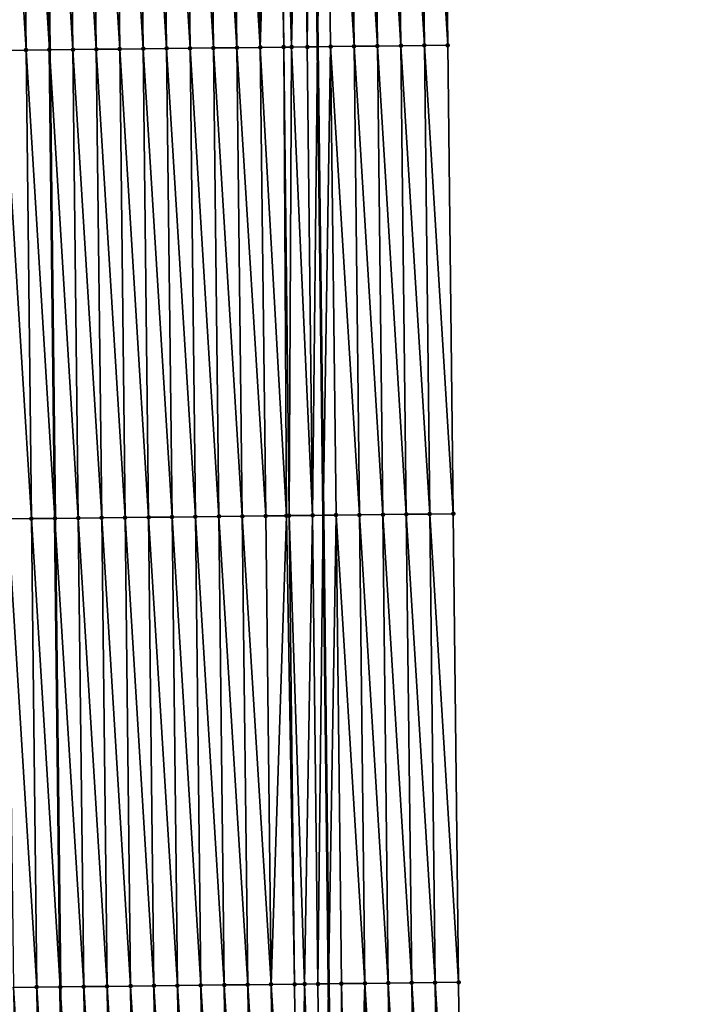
# Model space of a CAD drawing. Header units: feet. Extents: x 2007189 to 2022806, y 818621 to 837694.
# Tile 301 of 656: x 2011386 to 2011415, y 828267 to 828309. Entities that reach past the tile are written whole.
import ezdxf

# ---------------------------------------------------------------- set-up
doc = ezdxf.new("R2010")
doc.units = ezdxf.units.FT
doc.header["$MEASUREMENT"] = 0
for name, color, linetype, lineweight in [('EP_Travel Lane', 172, 'Continuous', 53), ('Road Shots', 141, 'Continuous', 100), ('Road X-Section', 40, 'Continuous', 13), ('STRIPING', 60, 'Continuous', 53)]:
    doc.layers.add(name, color=color, linetype=linetype, lineweight=lineweight)
doc.layers.add('I-77-MM17-21_SB-Surface-Border', color=7, linetype='Continuous')
doc.layers.add('I-77-MM17-21_SB-Surface-TIN', color=7, linetype='Continuous')

msp = doc.modelspace()

# ---------------------------------------------------------------- linework, layer by layer
at = {"layer": 'EP_Travel Lane'}
msp.add_polyline3d([(2011397.939057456, 828367.4224631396, 312.9877514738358), (2011398.175394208, 828347.4240335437, 312.9041139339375), (2011398.411730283, 828327.4256611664, 312.8067735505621), (2011398.64806757, 828307.4271862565, 312.7340147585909), (2011398.884402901, 828287.4288768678, 312.6215732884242), (2011399.120739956, 828267.4304215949, 312.5441065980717), (2011399.357075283, 828247.4321125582, 312.43159576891), (2011399.593409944, 828227.433859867, 312.3055614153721), (2011400.053553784, 828207.5798841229, 312.2280659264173), (2011400.492000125, 828187.5848934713, 312.1354620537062), (2011400.948185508, 828167.6201417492, 312.0286811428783), (2011401.429840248, 828147.6261371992, 311.9341730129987), (2011401.911495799, 828127.6320989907, 311.8506816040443), (2011402.393150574, 828107.6380929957, 311.756650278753), (2011402.87480602, 828087.6440591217, 311.6717712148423), (2011403.412898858, 828067.9120743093, 311.6149841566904), (2011404.246548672, 828047.9296452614, 311.5227583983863), (2011405.080201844, 828027.9471356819, 311.4490256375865), (2011405.913852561, 828007.9646849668, 311.3617676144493), (2011406.789648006, 827988.1625273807, 311.2636505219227), (2011407.916409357, 827968.1946914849, 311.1373132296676), (2011409.04316171, 827948.2270150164, 310.9846433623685), (2011410.169918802, 827928.2592545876, 310.8458249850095)], dxfattribs=at)
at = {"layer": 'I-77-MM17-21_SB-Surface-Border', "color": 3, "linetype": 'Continuous', "lineweight": -3}
msp.add_polyline3d([(2011402.513229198, 828367.4756775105, 312.8696366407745), (2011402.743730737, 828347.4771696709, 312.788627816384), (2011403.974164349, 828327.490318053, 312.6762204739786), (2011404.204665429, 828307.4918499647, 312.5857016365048), (2011404.435165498, 828287.4934697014, 312.4741273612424), (2011404.665666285, 828267.4950271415, 312.3774882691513), (2011404.896166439, 828247.496639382, 312.2677323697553), (2011405.126665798, 828227.4983207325, 312.1413866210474), (2011405.450411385, 828207.6988353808, 312.0565631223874), (2011405.888857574, 828187.7038517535, 311.9619833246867), (2011405.345452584, 828167.7266515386, 311.8931064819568), (2011405.827869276, 828147.7328170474, 311.7486215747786), (2011406.310288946, 828127.738859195, 311.6447087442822), (2011407.792415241, 828107.7691226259, 311.5079201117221), (2011408.27483663, 828087.7750935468, 311.4275517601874), (2011408.811698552, 828068.1466398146, 311.3605595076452), (2011409.675719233, 828048.1654971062, 311.2745020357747), (2011410.539740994, 828028.1843294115, 311.1942142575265), (2011411.403761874, 828008.2031820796, 311.109216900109), (2011412.300738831, 827988.4750477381, 311.0108467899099), (2011413.427498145, 827968.5072488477, 310.8784043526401), (2011414.554255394, 827948.5394865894, 310.739899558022), (2011414.682612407, 827928.5151821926, 310.6348877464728)], dxfattribs=at)
at = {"layer": 'I-77-MM17-21_SB-Surface-TIN', "color": 128, "linetype": 'Continuous', "lineweight": -3}
for points in [[(2011386.205872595, 828307.2833853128, 312.8282210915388), (2011385.975368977, 828327.282073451, 312.8659845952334), (2011384.975435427, 828327.2705454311, 312.8666676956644)], [(2011385.205939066, 828307.2718553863, 312.8293612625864), (2011386.205872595, 828307.2833853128, 312.8282210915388), (2011384.975435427, 828327.2705454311, 312.8666676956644)], [(2011385.975368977, 828327.282073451, 312.8659845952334), (2011387.205796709, 828307.294944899, 312.8199450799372), (2011386.97529358, 828327.2936136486, 312.8623575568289)], [(2011386.205872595, 828307.2833853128, 312.8282210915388), (2011387.205796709, 828307.294944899, 312.8199450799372), (2011385.975368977, 828327.282073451, 312.8659845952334)], [(2011388.205738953, 828307.306505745, 312.8114172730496), (2011387.975235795, 828327.3051539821, 312.8587467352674), (2011386.97529358, 828327.2936136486, 312.8623575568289)], [(2011388.205738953, 828307.306505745, 312.8114172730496), (2011386.97529358, 828327.2936136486, 312.8623575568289), (2011387.205796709, 828307.294944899, 312.8199450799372)], [(2011389.205672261, 828307.3180547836, 312.8056950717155), (2011388.975169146, 828327.316699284, 312.8539203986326), (2011387.975235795, 828327.3051539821, 312.8587467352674)], [(2011388.205738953, 828307.306505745, 312.8114172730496), (2011389.205672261, 828307.3180547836, 312.8056950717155), (2011387.975235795, 828327.3051539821, 312.8587467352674)], [(2011390.205605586, 828307.3296023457, 312.800326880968), (2011389.975102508, 828327.3282436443, 312.8493197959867), (2011388.975169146, 828327.316699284, 312.8539203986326)], [(2011389.205672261, 828307.3180547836, 312.8056950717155), (2011390.205605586, 828307.3296023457, 312.800326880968), (2011388.975169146, 828327.316699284, 312.8539203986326)], [(2011391.205538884, 828307.3411522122, 312.7944061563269), (2011390.975035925, 828327.3397832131, 312.8458679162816), (2011389.975102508, 828327.3282436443, 312.8493197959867)], [(2011390.205605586, 828307.3296023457, 312.800326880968), (2011391.205538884, 828307.3411522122, 312.7944061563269), (2011389.975102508, 828327.3282436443, 312.8493197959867)], [(2011392.205472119, 828307.3527075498, 312.7871738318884), (2011391.974969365, 828327.3513207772, 312.8428966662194), (2011390.975035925, 828327.3397832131, 312.8458679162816)], [(2011391.205538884, 828307.3411522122, 312.7944061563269), (2011392.205472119, 828307.3527075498, 312.7871738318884), (2011390.975035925, 828327.3397832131, 312.8458679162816)], [(2011393.20540538, 828307.3642606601, 312.7804755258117), (2011392.974902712, 828327.3628664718, 312.8379761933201), (2011391.974969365, 828327.3513207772, 312.8428966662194)], [(2011392.205472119, 828307.3527075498, 312.7871738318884), (2011393.20540538, 828307.3642606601, 312.7804755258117), (2011391.974969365, 828327.3513207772, 312.8428966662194)], [(2011394.205338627, 828307.3758150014, 312.7734820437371), (2011393.974836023, 828327.374415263, 312.8323133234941), (2011392.974902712, 828327.3628664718, 312.8379761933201)], [(2011393.20540538, 828307.3642606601, 312.7804755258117), (2011394.205338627, 828307.3758150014, 312.7734820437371), (2011392.974902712, 828327.3628664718, 312.8379761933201)], [(2011395.205271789, 828307.387376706, 312.7647232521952), (2011394.974769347, 828327.3859628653, 312.8269354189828), (2011393.974836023, 828327.374415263, 312.8323133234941)], [(2011394.205338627, 828307.3758150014, 312.7734820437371), (2011395.205271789, 828307.387376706, 312.7647232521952), (2011393.974836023, 828327.374415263, 312.8323133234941)], [(2011396.205205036, 828307.398931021, 312.7577360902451), (2011395.974702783, 828327.3975007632, 312.8238841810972), (2011394.974769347, 828327.3859628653, 312.8269354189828)], [(2011395.205271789, 828307.387376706, 312.7647232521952), (2011396.205205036, 828307.398931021, 312.7577360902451), (2011394.974769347, 828327.3859628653, 312.8269354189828)], [(2011396.205205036, 828307.398931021, 312.7577360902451), (2011396.837337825, 828327.4074542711, 312.8212877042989), (2011395.974702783, 828327.3975007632, 312.8238841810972)], [(2011396.205205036, 828307.398931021, 312.7577360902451), (2011397.205138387, 828307.4104763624, 312.7529002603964), (2011396.837337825, 828327.4074542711, 312.8212877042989)], [(2011397.205138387, 828307.4104763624, 312.7529002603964), (2011396.974636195, 828327.409040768, 312.820327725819), (2011396.837337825, 828327.4074542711, 312.8212877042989)], [(2011397.53692559, 828307.4143085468, 312.7509762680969), (2011397.974569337, 828327.420604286, 312.8111342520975), (2011396.974636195, 828327.409040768, 312.820327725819)], [(2011397.205138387, 828307.4104763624, 312.7529002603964), (2011397.53692559, 828307.4143085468, 312.7509762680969), (2011396.974636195, 828327.409040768, 312.820327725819)], [(2011397.53692559, 828307.4143085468, 312.7509762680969), (2011398.205071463, 828307.4220455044, 312.7423584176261), (2011397.974569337, 828327.420604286, 312.8111342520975)], [(2011398.205071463, 828307.4220455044, 312.7423584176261), (2011398.411730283, 828327.4256611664, 312.8067735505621), (2011397.974569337, 828327.420604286, 312.8111342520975)], [(2011398.205071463, 828307.4220455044, 312.7423584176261), (2011398.64806757, 828307.4271862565, 312.7340147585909), (2011398.411730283, 828327.4256611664, 312.8067735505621)], [(2011398.97450244, 828327.4321710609, 312.801159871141), (2011398.411730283, 828327.4256611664, 312.8067735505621), (2011398.64806757, 828307.4271862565, 312.7340147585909)], [(2011399.205004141, 828307.4336492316, 312.7235250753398), (2011398.97450244, 828327.4321710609, 312.801159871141), (2011398.64806757, 828307.4271862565, 312.7340147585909)], [(2011400.204936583, 828307.4452733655, 312.6997993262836), (2011399.974435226, 828327.4437654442, 312.7845666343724), (2011398.97450244, 828327.4321710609, 312.801159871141)], [(2011399.205004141, 828307.4336492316, 312.7235250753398), (2011400.204936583, 828307.4452733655, 312.6997993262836), (2011398.97450244, 828327.4321710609, 312.801159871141)], [(2011401.204869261, 828307.4568771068, 312.6809625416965), (2011400.974367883, 828327.4553708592, 312.7653286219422), (2011399.974435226, 828327.4437654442, 312.7845666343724)], [(2011400.204936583, 828307.4452733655, 312.6997993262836), (2011401.204869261, 828307.4568771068, 312.6809625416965), (2011399.974435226, 828327.4437654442, 312.7845666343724)], [(2011402.20480144, 828307.4685240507, 312.6517682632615), (2011401.97430013, 828327.4670120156, 312.7375218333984), (2011400.974367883, 828327.4553708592, 312.7653286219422)], [(2011401.204869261, 828307.4568771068, 312.6809625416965), (2011402.20480144, 828307.4685240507, 312.6517682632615), (2011400.974367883, 828327.4553708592, 312.7653286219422)], [(2011403.204733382, 828307.4801915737, 312.617640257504), (2011402.974232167, 828327.4786712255, 312.7053868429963), (2011401.97430013, 828327.4670120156, 312.7375218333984)], [(2011402.20480144, 828307.4685240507, 312.6517682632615), (2011403.204733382, 828307.4801915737, 312.617640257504), (2011401.97430013, 828327.4670120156, 312.7375218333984)], [(2011404.204665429, 828307.4918499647, 312.5857016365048), (2011403.974164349, 828327.490318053, 312.6762204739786), (2011402.974232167, 828327.4786712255, 312.7053868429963)], [(2011403.204733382, 828307.4801915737, 312.617640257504), (2011404.204665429, 828307.4918499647, 312.5857016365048), (2011402.974232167, 828327.4786712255, 312.7053868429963)], [(2011398.435571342, 828287.4236816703, 312.6268454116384), (2011398.64806757, 828307.4271862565, 312.7340147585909), (2011398.205071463, 828307.4220455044, 312.7423584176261)], [(2011398.435571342, 828287.4236816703, 312.6268454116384), (2011398.884402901, 828287.4288768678, 312.6215732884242), (2011398.64806757, 828307.4271862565, 312.7340147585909)], [(2011399.205004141, 828307.4336492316, 312.7235250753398), (2011398.64806757, 828307.4271862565, 312.7340147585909), (2011398.884402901, 828287.4288768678, 312.6215732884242)], [(2011399.43550436, 828287.4352558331, 312.6150998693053), (2011399.205004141, 828307.4336492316, 312.7235250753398), (2011398.884402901, 828287.4288768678, 312.6215732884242)], [(2011400.435436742, 828287.446885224, 312.5901138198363), (2011400.204936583, 828307.4452733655, 312.6997993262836), (2011399.205004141, 828307.4336492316, 312.7235250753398)], [(2011399.43550436, 828287.4352558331, 312.6150998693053), (2011400.435436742, 828287.446885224, 312.5901138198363), (2011399.205004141, 828307.4336492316, 312.7235250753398)], [(2011401.43536928, 828287.4585010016, 312.568391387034), (2011401.204869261, 828307.4568771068, 312.6809625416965), (2011400.204936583, 828307.4452733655, 312.6997993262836)], [(2011400.435436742, 828287.446885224, 312.5901138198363), (2011401.43536928, 828287.4585010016, 312.568391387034), (2011400.204936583, 828307.4452733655, 312.6997993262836)], [(2011402.43530134, 828287.4701583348, 312.5367063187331), (2011402.20480144, 828307.4685240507, 312.6517682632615), (2011401.204869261, 828307.4568771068, 312.6809625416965)], [(2011401.43536928, 828287.4585010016, 312.568391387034), (2011402.43530134, 828287.4701583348, 312.5367063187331), (2011401.204869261, 828307.4568771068, 312.6809625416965)], [(2011403.435233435, 828287.4818126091, 312.5057546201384), (2011403.204733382, 828307.4801915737, 312.617640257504), (2011402.20480144, 828307.4685240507, 312.6517682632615)], [(2011402.43530134, 828287.4701583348, 312.5367063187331), (2011403.435233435, 828287.4818126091, 312.5057546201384), (2011402.20480144, 828307.4685240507, 312.6517682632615)], [(2011404.435165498, 828287.4934697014, 312.4741273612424), (2011404.204665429, 828307.4918499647, 312.5857016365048), (2011403.204733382, 828307.4801915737, 312.617640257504)], [(2011403.435233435, 828287.4818126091, 312.5057546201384), (2011404.435165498, 828287.4934697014, 312.4741273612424), (2011403.204733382, 828307.4801915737, 312.617640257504)], [(2011386.436374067, 828287.2848832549, 312.7458461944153), (2011386.205872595, 828307.2833853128, 312.8282210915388), (2011385.205939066, 828307.2718553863, 312.8293612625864)], [(2011385.436440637, 828287.2733448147, 312.7490275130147), (2011386.436374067, 828287.2848832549, 312.7458461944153), (2011385.205939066, 828307.2718553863, 312.8293612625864)], [(2011386.205872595, 828307.2833853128, 312.8282210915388), (2011387.436297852, 828287.2964484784, 312.736218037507), (2011387.205796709, 828307.294944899, 312.8199450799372)], [(2011386.436374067, 828287.2848832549, 312.7458461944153), (2011387.436297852, 828287.2964484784, 312.736218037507), (2011386.205872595, 828307.2833853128, 312.8282210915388)], [(2011388.436240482, 828287.3079986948, 312.7302392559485), (2011388.205738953, 828307.306505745, 312.8114172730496), (2011387.205796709, 828307.294944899, 312.8199450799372)], [(2011388.436240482, 828287.3079986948, 312.7302392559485), (2011387.205796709, 828307.294944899, 312.8199450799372), (2011387.436297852, 828287.2964484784, 312.736218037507)], [(2011389.436173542, 828287.3195692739, 312.7193528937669), (2011389.205672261, 828307.3180547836, 312.8056950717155), (2011388.205738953, 828307.306505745, 312.8114172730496)], [(2011388.436240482, 828287.3079986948, 312.7302392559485), (2011389.436173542, 828287.3195692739, 312.7193528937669), (2011388.205738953, 828307.306505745, 312.8114172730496)], [(2011390.436106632, 828287.3311372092, 312.70910036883), (2011390.205605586, 828307.3296023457, 312.800326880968), (2011389.205672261, 828307.3180547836, 312.8056950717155)], [(2011389.436173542, 828287.3195692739, 312.7193528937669), (2011390.436106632, 828287.3311372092, 312.70910036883), (2011389.205672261, 828307.3180547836, 312.8056950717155)], [(2011391.436039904, 828287.3426894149, 312.702618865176), (2011391.205538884, 828307.3411522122, 312.7944061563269), (2011390.205605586, 828307.3296023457, 312.800326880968)], [(2011390.436106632, 828287.3311372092, 312.70910036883), (2011391.436039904, 828287.3426894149, 312.702618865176), (2011390.205605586, 828307.3296023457, 312.800326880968)], [(2011392.435972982, 828287.3542583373, 312.6921296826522), (2011392.205472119, 828307.3527075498, 312.7871738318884), (2011391.205538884, 828307.3411522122, 312.7944061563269)], [(2011391.436039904, 828287.3426894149, 312.702618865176), (2011392.435972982, 828287.3542583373, 312.6921296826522), (2011391.205538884, 828307.3411522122, 312.7944061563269)], [(2011393.435906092, 828287.3658245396, 312.6822926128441), (2011393.20540538, 828307.3642606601, 312.7804755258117), (2011392.205472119, 828307.3527075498, 312.7871738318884)], [(2011392.435972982, 828287.3542583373, 312.6921296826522), (2011393.435906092, 828287.3658245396, 312.6822926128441), (2011392.205472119, 828307.3527075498, 312.7871738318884)], [(2011394.435839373, 828287.3773759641, 312.6759984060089), (2011394.205338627, 828307.3758150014, 312.7734820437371), (2011393.20540538, 828307.3642606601, 312.7804755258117)], [(2011393.435906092, 828287.3658245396, 312.6822926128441), (2011394.435839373, 828287.3773759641, 312.6759984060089), (2011393.20540538, 828307.3642606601, 312.7804755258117)], [(2011395.435772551, 828287.3889362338, 312.6675836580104), (2011395.205271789, 828307.387376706, 312.7647232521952), (2011394.205338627, 828307.3758150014, 312.7734820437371)], [(2011394.435839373, 828287.3773759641, 312.6759984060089), (2011395.435772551, 828287.3889362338, 312.6675836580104), (2011394.205338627, 828307.3758150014, 312.7734820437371)], [(2011396.435705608, 828287.4005071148, 312.6566248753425), (2011396.205205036, 828307.398931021, 312.7577360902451), (2011395.205271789, 828307.387376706, 312.7647232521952)], [(2011395.435772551, 828287.3889362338, 312.6675836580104), (2011396.435705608, 828287.4005071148, 312.6566248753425), (2011395.205271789, 828307.387376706, 312.7647232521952)], [(2011397.318429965, 828287.4107084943, 312.6501155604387), (2011397.205138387, 828307.4104763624, 312.7529002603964), (2011396.205205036, 828307.398931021, 312.7577360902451)], [(2011396.435705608, 828287.4005071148, 312.6566248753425), (2011397.318429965, 828287.4107084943, 312.6501155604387), (2011396.205205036, 828307.398931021, 312.7577360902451)], [(2011397.435638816, 828287.4120647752, 312.6488356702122), (2011397.53692559, 828307.4143085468, 312.7509762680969), (2011397.205138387, 828307.4104763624, 312.7529002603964)], [(2011397.318429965, 828287.4107084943, 312.6501155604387), (2011397.435638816, 828287.4120647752, 312.6488356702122), (2011397.205138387, 828307.4104763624, 312.7529002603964)], [(2011397.435638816, 828287.4120647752, 312.6488356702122), (2011398.435571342, 828287.4236816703, 312.6268454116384), (2011397.53692559, 828307.4143085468, 312.7509762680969)], [(2011398.435571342, 828287.4236816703, 312.6268454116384), (2011398.205071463, 828307.4220455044, 312.7423584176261), (2011397.53692559, 828307.4143085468, 312.7509762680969)], [(2011386.666875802, 828267.2863584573, 312.6689230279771), (2011386.436374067, 828287.2848832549, 312.7458461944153), (2011385.436440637, 828287.2733448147, 312.7490275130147)], [(2011385.666942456, 828267.2748126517, 312.6738701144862), (2011386.666875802, 828267.2863584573, 312.6689230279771), (2011385.436440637, 828287.2733448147, 312.7490275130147)], [(2011386.436374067, 828287.2848832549, 312.7458461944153), (2011387.666799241, 828267.297930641, 312.6576254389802), (2011387.436297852, 828287.2964484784, 312.736218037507)], [(2011386.666875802, 828267.2863584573, 312.6689230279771), (2011387.666799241, 828267.297930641, 312.6576254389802), (2011386.436374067, 828287.2848832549, 312.7458461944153)], [(2011388.666742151, 828267.3094796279, 312.6519421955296), (2011388.436240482, 828287.3079986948, 312.7302392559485), (2011387.436297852, 828287.2964484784, 312.736218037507)], [(2011388.666742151, 828267.3094796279, 312.6519421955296), (2011387.436297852, 828287.2964484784, 312.736218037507), (2011387.666799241, 828267.297930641, 312.6576254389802)], [(2011389.666674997, 828267.3210687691, 312.6366056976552), (2011389.436173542, 828287.3195692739, 312.7193528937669), (2011388.436240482, 828287.3079986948, 312.7302392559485)], [(2011388.666742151, 828267.3094796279, 312.6519421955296), (2011389.666674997, 828267.3210687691, 312.6366056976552), (2011388.436240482, 828287.3079986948, 312.7302392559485)], [(2011390.666608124, 828267.3326335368, 312.6271125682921), (2011390.436106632, 828287.3311372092, 312.70910036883), (2011389.436173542, 828287.3195692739, 312.7193528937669)], [(2011389.666674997, 828267.3210687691, 312.6366056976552), (2011390.666608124, 828267.3326335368, 312.6271125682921), (2011389.436173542, 828287.3195692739, 312.7193528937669)], [(2011391.666541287, 828267.3441951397, 312.6183781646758), (2011391.436039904, 828287.3426894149, 312.702618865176), (2011390.436106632, 828287.3311372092, 312.70910036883)], [(2011390.666608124, 828267.3326335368, 312.6271125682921), (2011391.666541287, 828267.3441951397, 312.6183781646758), (2011390.436106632, 828287.3311372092, 312.70910036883)], [(2011392.666474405, 828267.3557606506, 312.608706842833), (2011392.435972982, 828287.3542583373, 312.6921296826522), (2011391.436039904, 828287.3426894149, 312.702618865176)], [(2011391.666541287, 828267.3441951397, 312.6183781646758), (2011392.666474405, 828267.3557606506, 312.608706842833), (2011391.436039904, 828287.3426894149, 312.702618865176)], [(2011393.666407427, 828267.3673344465, 312.5970492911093), (2011393.435906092, 828287.3658245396, 312.6822926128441), (2011392.435972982, 828287.3542583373, 312.6921296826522)], [(2011392.666474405, 828267.3557606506, 312.608706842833), (2011393.666407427, 828267.3673344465, 312.5970492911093), (2011392.435972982, 828287.3542583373, 312.6921296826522)], [(2011394.666340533, 828267.378901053, 312.587115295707), (2011394.435839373, 828287.3773759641, 312.6759984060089), (2011393.435906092, 828287.3658245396, 312.6822926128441)], [(2011393.666407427, 828267.3673344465, 312.5970492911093), (2011394.666340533, 828267.378901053, 312.587115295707), (2011393.435906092, 828287.3658245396, 312.6822926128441)], [(2011395.666273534, 828267.3904767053, 312.5750126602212), (2011395.435772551, 828287.3889362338, 312.6675836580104), (2011394.435839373, 828287.3773759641, 312.6759984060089)], [(2011394.666340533, 828267.378901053, 312.587115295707), (2011395.666273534, 828267.3904767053, 312.5750126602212), (2011394.435839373, 828287.3773759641, 312.6759984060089)], [(2011396.666206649, 828267.4020424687, 312.5652808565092), (2011396.435705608, 828287.4005071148, 312.6566248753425), (2011395.435772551, 828287.3889362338, 312.6675836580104)], [(2011395.666273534, 828267.3904767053, 312.5750126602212), (2011396.666206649, 828267.4020424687, 312.5652808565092), (2011395.435772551, 828287.3889362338, 312.6675836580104)], [(2011396.666206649, 828267.4020424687, 312.5652808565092), (2011397.318429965, 828287.4107084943, 312.6501155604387), (2011396.435705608, 828287.4005071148, 312.6566248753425)], [(2011396.666206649, 828267.4020424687, 312.5652808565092), (2011397.666140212, 828267.4135693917, 312.564860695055), (2011397.318429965, 828287.4107084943, 312.6501155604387)], [(2011397.666140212, 828267.4135693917, 312.564860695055), (2011397.435638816, 828287.4120647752, 312.6488356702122), (2011397.318429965, 828287.4107084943, 312.6501155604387)], [(2011398.096463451, 828267.4185411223, 312.5620195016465), (2011398.435571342, 828287.4236816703, 312.6268454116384), (2011397.435638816, 828287.4120647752, 312.6488356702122)], [(2011397.666140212, 828267.4135693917, 312.564860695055), (2011398.096463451, 828267.4185411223, 312.5620195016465), (2011397.435638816, 828287.4120647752, 312.6488356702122)], [(2011398.096463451, 828267.4185411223, 312.5620195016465), (2011398.666073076, 828267.425156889, 312.5499182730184), (2011398.435571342, 828287.4236816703, 312.6268454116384)], [(2011398.666073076, 828267.425156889, 312.5499182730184), (2011398.884402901, 828287.4288768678, 312.6215732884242), (2011398.435571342, 828287.4236816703, 312.6268454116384)], [(2011398.666073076, 828267.425156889, 312.5499182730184), (2011399.120739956, 828267.4304215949, 312.5441065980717), (2011398.884402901, 828287.4288768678, 312.6215732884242)], [(2011399.43550436, 828287.4352558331, 312.6150998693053), (2011398.884402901, 828287.4288768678, 312.6215732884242), (2011399.120739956, 828267.4304215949, 312.5441065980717)], [(2011399.666006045, 828267.4367353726, 312.5371368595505), (2011399.43550436, 828287.4352558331, 312.6150998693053), (2011399.120739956, 828267.4304215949, 312.5441065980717)], [(2011400.665937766, 828267.4484221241, 312.4983989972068), (2011400.435436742, 828287.446885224, 312.5901138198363), (2011399.43550436, 828287.4352558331, 312.6150998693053)], [(2011399.666006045, 828267.4367353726, 312.5371368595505), (2011400.665937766, 828267.4484221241, 312.4983989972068), (2011399.43550436, 828287.4352558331, 312.6150998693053)], [(2011401.665870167, 828267.4600497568, 312.4738344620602), (2011401.43536928, 828287.4585010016, 312.568391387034), (2011400.435436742, 828287.446885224, 312.5901138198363)], [(2011400.665937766, 828267.4484221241, 312.4983989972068), (2011401.665870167, 828267.4600497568, 312.4738344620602), (2011400.435436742, 828287.446885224, 312.5901138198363)], [(2011402.66580233, 828267.4716981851, 312.4442843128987), (2011402.43530134, 828287.4701583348, 312.5367063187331), (2011401.43536928, 828287.4585010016, 312.568391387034)], [(2011401.665870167, 828267.4600497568, 312.4738344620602), (2011402.66580233, 828267.4716981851, 312.4442843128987), (2011401.43536928, 828287.4585010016, 312.568391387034)], [(2011403.665734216, 828267.4833705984, 312.4089839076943), (2011403.435233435, 828287.4818126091, 312.5057546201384), (2011402.43530134, 828287.4701583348, 312.5367063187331)], [(2011402.66580233, 828267.4716981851, 312.4442843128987), (2011403.665734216, 828267.4833705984, 312.4089839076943), (2011402.43530134, 828287.4701583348, 312.5367063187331)], [(2011404.665666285, 828267.4950271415, 312.3774882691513), (2011404.435165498, 828287.4934697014, 312.4741273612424), (2011403.435233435, 828287.4818126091, 312.5057546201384)], [(2011403.665734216, 828267.4833705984, 312.4089839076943), (2011404.665666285, 828267.4950271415, 312.3774882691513), (2011403.435233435, 828287.4818126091, 312.5057546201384)], [(2011386.89737713, 828247.2878688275, 312.5835697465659), (2011386.666875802, 828267.2863584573, 312.6689230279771), (2011385.666942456, 828267.2748126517, 312.6738701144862)], [(2011385.897444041, 828247.2763008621, 312.5938283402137), (2011386.89737713, 828247.2878688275, 312.5835697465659), (2011385.666942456, 828267.2748126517, 312.6738701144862)], [(2011386.666875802, 828267.2863584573, 312.6689230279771), (2011387.897300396, 828247.2994331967, 312.5741459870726), (2011387.666799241, 828267.297930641, 312.6576254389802)], [(2011386.89737713, 828247.2878688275, 312.5835697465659), (2011387.897300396, 828247.2994331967, 312.5741459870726), (2011386.666875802, 828267.2863584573, 312.6689230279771)], [(2011388.897243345, 828247.3110017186, 312.563781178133), (2011388.666742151, 828267.3094796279, 312.6519421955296), (2011387.666799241, 828267.297930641, 312.6576254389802)], [(2011388.897243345, 828247.3110017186, 312.563781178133), (2011387.666799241, 828267.297930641, 312.6576254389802), (2011387.897300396, 828247.2994331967, 312.5741459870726)], [(2011389.897176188, 828247.3225910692, 312.5483955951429), (2011389.666674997, 828267.3210687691, 312.6366056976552), (2011388.666742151, 828267.3094796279, 312.6519421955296)], [(2011388.897243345, 828247.3110017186, 312.563781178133), (2011389.897176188, 828247.3225910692, 312.5483955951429), (2011388.666742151, 828267.3094796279, 312.6519421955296)], [(2011390.897109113, 828247.3341733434, 312.5347065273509), (2011390.666608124, 828267.3326335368, 312.6271125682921), (2011389.666674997, 828267.3210687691, 312.6366056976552)], [(2011389.897176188, 828247.3225910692, 312.5483955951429), (2011390.897109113, 828247.3341733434, 312.5347065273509), (2011389.666674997, 828267.3210687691, 312.6366056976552)], [(2011391.897042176, 828247.3457436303, 312.5238913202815), (2011391.666541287, 828267.3441951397, 312.6183781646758), (2011390.666608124, 828267.3326335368, 312.6271125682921)], [(2011390.897109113, 828247.3341733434, 312.5347065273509), (2011391.897042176, 828247.3457436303, 312.5238913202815), (2011390.666608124, 828267.3326335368, 312.6271125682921)], [(2011392.896975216, 828247.3573159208, 312.5125958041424), (2011392.666474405, 828267.3557606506, 312.608706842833), (2011391.666541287, 828267.3441951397, 312.6183781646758)], [(2011391.897042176, 828247.3457436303, 312.5238913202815), (2011392.896975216, 828247.3573159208, 312.5125958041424), (2011391.666541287, 828267.3441951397, 312.6183781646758)], [(2011393.89690817, 828247.3688956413, 312.499518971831), (2011393.666407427, 828267.3673344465, 312.5970492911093), (2011392.666474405, 828267.3557606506, 312.608706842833)], [(2011392.896975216, 828247.3573159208, 312.5125958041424), (2011393.89690817, 828247.3688956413, 312.499518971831), (2011392.666474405, 828267.3557606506, 312.608706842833)], [(2011394.896841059, 828247.3804810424, 312.4850802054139), (2011394.666340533, 828267.378901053, 312.587115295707), (2011393.666407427, 828267.3673344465, 312.5970492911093)], [(2011393.89690817, 828247.3688956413, 312.499518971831), (2011394.896841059, 828247.3804810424, 312.4850802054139), (2011393.666407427, 828267.3673344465, 312.5970492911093)], [(2011395.896773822, 828247.3920773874, 312.4680177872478), (2011395.666273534, 828267.3904767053, 312.5750126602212), (2011394.666340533, 828267.378901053, 312.587115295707)], [(2011394.896841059, 828247.3804810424, 312.4850802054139), (2011395.896773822, 828247.3920773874, 312.4680177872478), (2011394.666340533, 828267.378901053, 312.587115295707)], [(2011396.896706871, 828247.4036488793, 312.4569136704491), (2011396.666206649, 828267.4020424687, 312.5652808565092), (2011395.666273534, 828267.3904767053, 312.5750126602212)], [(2011395.896773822, 828247.3920773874, 312.4680177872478), (2011396.896706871, 828247.4036488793, 312.4569136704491), (2011395.666273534, 828267.3904767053, 312.5750126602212)], [(2011397.896640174, 828247.4151983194, 312.4510963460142), (2011397.666140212, 828267.4135693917, 312.564860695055), (2011396.666206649, 828267.4020424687, 312.5652808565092)], [(2011396.896706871, 828247.4036488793, 312.4569136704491), (2011397.896640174, 828247.4151983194, 312.4510963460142), (2011396.666206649, 828267.4020424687, 312.5652808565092)], [(2011397.896640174, 828247.4151983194, 312.4510963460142), (2011398.096463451, 828267.4185411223, 312.5620195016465), (2011397.666140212, 828267.4135693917, 312.564860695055)], [(2011397.896640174, 828247.4151983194, 312.4510963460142), (2011398.896572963, 828247.4267923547, 312.4345876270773), (2011398.096463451, 828267.4185411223, 312.5620195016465)], [(2011398.896572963, 828247.4267923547, 312.4345876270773), (2011398.666073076, 828267.425156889, 312.5499182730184), (2011398.096463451, 828267.4185411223, 312.5620195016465)], [(2011398.896572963, 828247.4267923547, 312.4345876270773), (2011399.120739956, 828267.4304215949, 312.5441065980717), (2011398.666073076, 828267.425156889, 312.5499182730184)], [(2011398.896572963, 828247.4267923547, 312.4345876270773), (2011399.357075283, 828247.4321125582, 312.43159576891), (2011399.120739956, 828267.4304215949, 312.5441065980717)], [(2011399.787426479, 828247.4370844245, 312.4287998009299), (2011399.666006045, 828267.4367353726, 312.5371368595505), (2011399.120739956, 828267.4304215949, 312.5441065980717)], [(2011399.787426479, 828247.4370844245, 312.4287998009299), (2011399.120739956, 828267.4304215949, 312.5441065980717), (2011399.357075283, 828247.4321125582, 312.43159576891)], [(2011400.079216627, 828247.440447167, 312.4288989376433), (2011400.665937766, 828267.4484221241, 312.4983989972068), (2011399.666006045, 828267.4367353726, 312.5371368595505)], [(2011399.787426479, 828247.4370844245, 312.4287998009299), (2011399.896506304, 828247.4383385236, 312.429554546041), (2011399.666006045, 828267.4367353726, 312.5371368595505)], [(2011399.896506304, 828247.4383385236, 312.429554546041), (2011400.079216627, 828247.440447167, 312.4288989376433), (2011399.666006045, 828267.4367353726, 312.5371368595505)], [(2011400.079216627, 828247.440447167, 312.4288989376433), (2011400.896438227, 828247.4500077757, 312.395013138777), (2011400.665937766, 828267.4484221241, 312.4983989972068)], [(2011401.896370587, 828247.4616390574, 312.3695748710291), (2011401.665870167, 828267.4600497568, 312.4738344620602), (2011400.665937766, 828267.4484221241, 312.4983989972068)], [(2011400.896438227, 828247.4500077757, 312.395013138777), (2011401.896370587, 828247.4616390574, 312.3695748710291), (2011400.665937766, 828267.4484221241, 312.4983989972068)], [(2011402.896302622, 828247.4732985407, 312.3373754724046), (2011402.66580233, 828267.4716981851, 312.4442843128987), (2011401.665870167, 828267.4600497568, 312.4738344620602)], [(2011401.896370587, 828247.4616390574, 312.3695748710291), (2011402.896302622, 828247.4732985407, 312.3373754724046), (2011401.665870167, 828267.4600497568, 312.4738344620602)], [(2011403.89623451, 828247.4849707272, 312.302130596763), (2011403.665734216, 828267.4833705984, 312.4089839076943), (2011402.66580233, 828267.4716981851, 312.4442843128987)], [(2011402.896302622, 828247.4732985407, 312.3373754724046), (2011403.89623451, 828247.4849707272, 312.302130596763), (2011402.66580233, 828267.4716981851, 312.4442843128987)], [(2011404.896166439, 828247.496639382, 312.2677323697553), (2011404.665666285, 828267.4950271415, 312.3774882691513), (2011403.665734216, 828267.4833705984, 312.4089839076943)], [(2011403.89623451, 828247.4849707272, 312.302130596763), (2011404.896166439, 828247.496639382, 312.2677323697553), (2011403.665734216, 828267.4833705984, 312.4089839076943)]]:
    msp.add_3dface(points, dxfattribs=at)
at = {"layer": 'Road Shots', "lineweight": 100}
for p in [(2011399.205004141, 828307.4336492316, 312.7235250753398), (2011400.204936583, 828307.4452733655, 312.6997993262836), (2011401.204869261, 828307.4568771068, 312.6809625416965), (2011402.20480144, 828307.4685240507, 312.6517682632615), (2011403.204733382, 828307.4801915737, 312.617640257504), (2011404.204665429, 828307.4918499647, 312.5857016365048), (2011386.205872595, 828307.2833853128, 312.8282210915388), (2011387.20580578, 828307.2949450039, 312.8199450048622), (2011388.205738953, 828307.306505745, 312.8114172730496), (2011389.205672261, 828307.3180547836, 312.8056950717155), (2011390.205605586, 828307.3296023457, 312.800326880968), (2011391.205538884, 828307.3411522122, 312.7944061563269), (2011392.205472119, 828307.3527075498, 312.7871738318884), (2011393.20540538, 828307.3642606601, 312.7804755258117), (2011394.205338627, 828307.3758150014, 312.7734820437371), (2011395.205271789, 828307.387376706, 312.7647232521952), (2011396.205205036, 828307.398931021, 312.7577360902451), (2011397.205138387, 828307.4104763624, 312.7529002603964), (2011397.53692559, 828307.4143085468, 312.7509762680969), (2011398.205071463, 828307.4220455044, 312.7423584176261), (2011386.436374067, 828287.2848832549, 312.7458461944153), (2011387.436307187, 828287.2964485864, 312.7362179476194), (2011388.436240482, 828287.3079986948, 312.7302392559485), (2011389.436173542, 828287.3195692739, 312.7193528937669), (2011390.436106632, 828287.3311372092, 312.70910036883), (2011391.436039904, 828287.3426894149, 312.702618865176), (2011392.435972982, 828287.3542583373, 312.6921296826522), (2011393.435906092, 828287.3658245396, 312.6822926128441), (2011394.435839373, 828287.3773759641, 312.6759984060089), (2011395.435772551, 828287.3889362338, 312.6675836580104), (2011396.435705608, 828287.4005071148, 312.6566248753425), (2011397.318429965, 828287.4107084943, 312.6501155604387), (2011397.435638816, 828287.4120647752, 312.6488356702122), (2011398.435571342, 828287.4236816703, 312.6268454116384), (2011399.43550436, 828287.4352558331, 312.6150998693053), (2011400.435436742, 828287.446885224, 312.5901138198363), (2011401.43536928, 828287.4585010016, 312.568391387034), (2011402.43530134, 828287.4701583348, 312.5367063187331), (2011403.435233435, 828287.4818126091, 312.5057546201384), (2011404.435165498, 828287.4934697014, 312.4741273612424), (2011386.666875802, 828267.2863584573, 312.6689230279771), (2011387.666808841, 828267.297930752, 312.657625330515), (2011388.666742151, 828267.3094796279, 312.6519421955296), (2011389.666674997, 828267.3210687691, 312.6366056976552), (2011390.666608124, 828267.3326335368, 312.6271125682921), (2011391.666541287, 828267.3441951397, 312.6183781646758), (2011392.666474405, 828267.3557606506, 312.608706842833), (2011393.666407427, 828267.3673344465, 312.5970492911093), (2011394.666340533, 828267.378901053, 312.587115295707), (2011395.666273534, 828267.3904767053, 312.5750126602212), (2011396.666206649, 828267.4020424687, 312.5652808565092), (2011397.666140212, 828267.4135693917, 312.564860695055), (2011398.096463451, 828267.4185411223, 312.5620195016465), (2011398.666073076, 828267.425156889, 312.5499182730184), (2011399.666006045, 828267.4367353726, 312.5371368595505), (2011400.665937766, 828267.4484221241, 312.4983989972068), (2011401.665870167, 828267.4600497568, 312.4738344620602), (2011402.66580233, 828267.4716981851, 312.4442843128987), (2011403.665734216, 828267.4833705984, 312.4089839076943), (2011404.665666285, 828267.4950271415, 312.3774882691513)]:
    msp.add_point(p, dxfattribs=at)
at = {"layer": 'Road X-Section', "extrusion": (-0.01152507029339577, 0.9999248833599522, 0.004171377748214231), "elevation": 805065.0012400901, "flags": 128}
msp.add_lwpolyline([(-2020816.998388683, -3045.671028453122), (-2020815.998388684, -3045.639089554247), (-2020814.998388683, -3045.604961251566), (-2020813.998388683, -3045.575766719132), (-2020812.998388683, -3045.556929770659), (-2020811.998388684, -3045.533203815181), (-2020810.998388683, -3045.514370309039), (-2020810.330198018, -3045.50575238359), (-2020809.998388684, -3045.503828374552), (-2020808.998388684, -3045.498992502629), (-2020807.998388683, -3045.492005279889), (-2020806.998388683, -3045.483246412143), (-2020805.998388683, -3045.476252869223), (-2020804.998388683, -3045.469554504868), (-2020803.998388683, -3045.462322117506), (-2020802.998388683, -3045.456401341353), (-2020801.998388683, -3045.451033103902), (-2020800.998388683, -3045.445310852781), (-2020799.998388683, -3045.436783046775), (-2020798.998388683, -3045.428506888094), (-2020797.998388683, -3045.427366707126), (-2020796.998388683, -3045.423749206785), (-2020795.998388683, -3045.414666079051), (-2020794.998388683, -3045.402572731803), (-2020793.998388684, -3045.393070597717), (-2020792.998388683, -3045.387265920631), (-2020791.998388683, -3045.379106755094), (-2020790.998388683, -3045.369794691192), (-2020789.998388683, -3045.359416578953), (-2020788.998388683, -3045.354296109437), (-2020787.998388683, -3045.352872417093), (-2020786.998388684, -3045.347308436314), (-2020786.011817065, -3045.345350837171), (-2020785.998388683, -3045.345344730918), (-2020784.998388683, -3045.345053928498), (-2020783.998388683, -3045.343558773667), (-2020782.998388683, -3045.340337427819), (-2020781.998388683, -3045.332808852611), (-2020780.998388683, -3045.323709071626), (-2020779.998388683, -3045.317914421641), (-2020778.998388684, -3045.314745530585), (-2020777.998388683, -3045.311512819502), (-2020777.664578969, -3045.311048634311), (-2020776.998388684, -3045.312226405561), (-2020775.998388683, -3045.317383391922), (-2020774.998388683, -3045.323049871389), (-2020773.998388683, -3045.327034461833), (-2020772.998388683, -3045.328372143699), (-2020771.998388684, -3045.329496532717), (-2020770.998388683, -3045.332540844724), (-2020770.509626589, -3045.334335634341)], dxfattribs=at)
at = {"layer": 'Road X-Section', "extrusion": (-0.01152507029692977, 0.9999248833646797, 0.004171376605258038), "elevation": 805045.0012365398, "flags": 128}
msp.add_lwpolyline([(-2020816.998391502, -3045.698255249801), (-2020815.998391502, -3045.666627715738), (-2020814.998391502, -3045.635675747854), (-2020813.998391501, -3045.603990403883), (-2020812.998391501, -3045.582267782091), (-2020811.998391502, -3045.557281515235), (-2020810.998391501, -3045.545535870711), (-2020809.998391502, -3045.523545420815), (-2020809.881174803, -3045.522265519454), (-2020808.998391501, -3045.515756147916), (-2020807.998391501, -3045.504797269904), (-2020806.998391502, -3045.496382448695), (-2020805.998391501, -3045.490088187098), (-2020804.998391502, -3045.480251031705), (-2020803.998391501, -3045.469761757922), (-2020802.998391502, -3045.463280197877), (-2020801.998391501, -3045.453027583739), (-2020800.998391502, -3045.442141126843), (-2020799.998391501, -3045.436162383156), (-2020798.998391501, -3045.426534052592), (-2020797.998391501, -3045.423352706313), (-2020796.998391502, -3045.415028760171), (-2020795.998391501, -3045.405139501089), (-2020794.998391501, -3045.394041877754), (-2020793.998391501, -3045.377341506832), (-2020792.998391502, -3045.36621725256), (-2020791.998391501, -3045.357051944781), (-2020790.998391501, -3045.345603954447), (-2020789.998391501, -3045.33335428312), (-2020788.998391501, -3045.324554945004), (-2020788.413079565, -3045.323768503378), (-2020787.998391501, -3045.323616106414), (-2020786.998391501, -3045.317621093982), (-2020785.998391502, -3045.312964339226), (-2020784.998391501, -3045.311778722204), (-2020783.998391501, -3045.305620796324), (-2020782.998391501, -3045.296840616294), (-2020781.998391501, -3045.286067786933), (-2020780.998391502, -3045.271967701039), (-2020779.998391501, -3045.261049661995), (-2020778.998391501, -3045.251202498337), (-2020777.998391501, -3045.241969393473), (-2020776.998391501, -3045.235700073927), (-2020776.706031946, -3045.235378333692), (-2020775.998391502, -3045.236846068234), (-2020774.998391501, -3045.243059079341), (-2020773.998391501, -3045.248234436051), (-2020772.998391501, -3045.25181335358), (-2020771.998391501, -3045.252467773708), (-2020770.998391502, -3045.254666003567), (-2020770.881270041, -3045.255048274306)], dxfattribs=at)
at = {"layer": 'Road X-Section', "extrusion": (-0.01152507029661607, 0.9999248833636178, 0.004171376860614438), "elevation": 805025.0012363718, "flags": 128}
msp.add_lwpolyline([(-2020816.998391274, -3045.711672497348), (-2020815.998391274, -3045.680176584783), (-2020814.998391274, -3045.644875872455), (-2020813.998391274, -3045.615325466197), (-2020812.998391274, -3045.590760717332), (-2020811.998391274, -3045.552022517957), (-2020810.998391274, -3045.539240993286), (-2020810.428743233, -3045.527139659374), (-2020809.998391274, -3045.524298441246), (-2020808.998391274, -3045.523878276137), (-2020807.998391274, -3045.514146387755), (-2020806.998391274, -3045.502043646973), (-2020805.998391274, -3045.492109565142), (-2020804.998391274, -3045.480451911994), (-2020803.998391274, -3045.470780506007), (-2020802.998391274, -3045.4620460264), (-2020801.998391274, -3045.452552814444), (-2020800.998391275, -3045.437216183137), (-2020799.998391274, -3045.431532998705), (-2020798.998391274, -3045.42023520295), (-2020797.998391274, -3045.4152880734), (-2020796.998391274, -3045.407435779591), (-2020795.998391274, -3045.397875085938), (-2020794.998391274, -3045.381530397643), (-2020793.998391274, -3045.362471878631), (-2020792.998391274, -3045.350801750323), (-2020791.998391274, -3045.339660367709), (-2020790.998391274, -3045.328101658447), (-2020789.998391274, -3045.314132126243), (-2020788.998391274, -3045.301444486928), (-2020787.998391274, -3045.294556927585), (-2020786.998391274, -3045.284814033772), (-2020786.472743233, -3045.283320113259), (-2020785.998391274, -3045.282778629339), (-2020784.998391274, -3045.275073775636), (-2020783.998391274, -3045.264988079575), (-2020782.998391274, -3045.256122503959), (-2020781.998391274, -3045.243961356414), (-2020780.998391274, -3045.231675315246), (-2020779.998391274, -3045.219627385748), (-2020778.998391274, -3045.208809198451), (-2020777.998391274, -3045.199696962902), (-2020776.998391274, -3045.194408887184), (-2020775.998391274, -3045.194463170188), (-2020774.998391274, -3045.195645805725), (-2020773.998391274, -3045.19444117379), (-2020772.998391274, -3045.189980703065), (-2020771.998391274, -3045.184819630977), (-2020770.998391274, -3045.180622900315), (-2020770.209695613, -3045.178349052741), (-2020770.209695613, -3045.178349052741)], dxfattribs=at)
at = {"layer": 'STRIPING'}
msp.add_polyline3d([(2011386.514289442, 828367.2907671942, 312.9912862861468), (2011386.744791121, 828347.292224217, 312.9187185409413), (2011386.97529358, 828327.2936136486, 312.8623575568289), (2011387.205796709, 828307.294944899, 312.8199450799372), (2011387.436297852, 828287.2964484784, 312.736218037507), (2011387.666799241, 828267.297930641, 312.6576254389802), (2011387.897300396, 828247.2994331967, 312.5741459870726), (2011388.127801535, 828227.3009371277, 312.4903345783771), (2011388.454518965, 828207.3248127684, 312.4332813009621), (2011388.892966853, 828187.3297515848, 312.3605184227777), (2011389.350129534, 828167.3395128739, 312.2883494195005), (2011389.832553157, 828147.3453911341, 312.2385449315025), (2011390.314976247, 828127.3512915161, 312.1814328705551), (2011390.79739748, 828107.3572688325, 312.0989616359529), (2011391.279820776, 828087.363160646, 312.0446813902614), (2011391.827682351, 828067.4094575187, 311.992876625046), (2011392.691704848, 828047.428272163, 311.9165975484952), (2011393.555727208, 828027.4470899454, 311.8396032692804), (2011394.419749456, 828007.4659103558, 311.7620020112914), (2011395.327946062, 827987.5135135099, 311.6329092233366), (2011396.45470758, 827967.5456746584, 311.5070511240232), (2011397.581464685, 827947.5779139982, 311.3682815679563)], dxfattribs=at)

doc.saveas('drawing.dxf')
